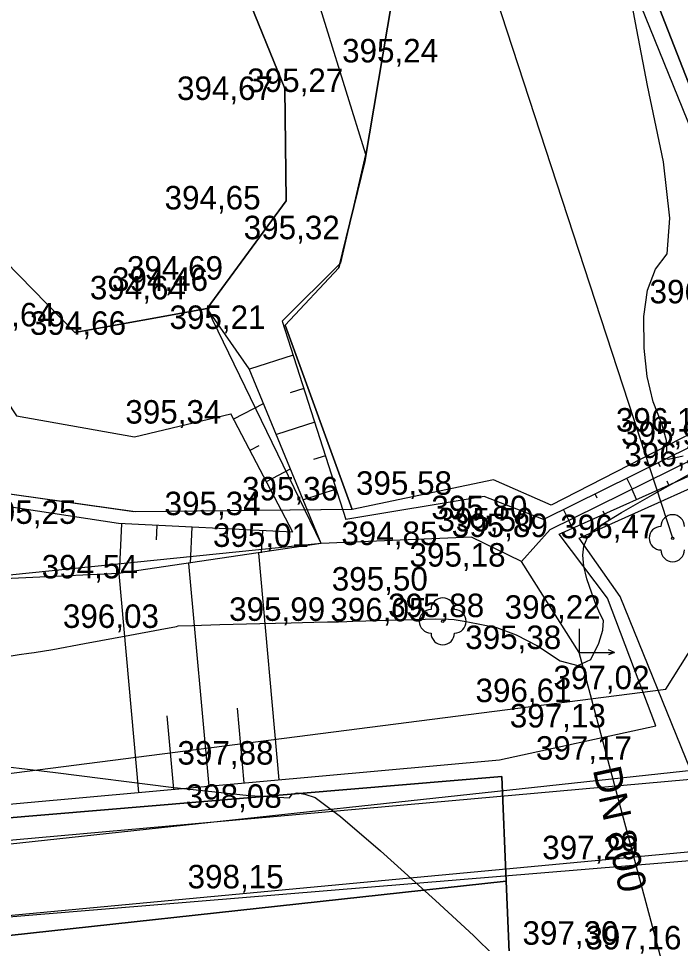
# Model space of a CAD drawing. Extents: x -574342 to -507939, y -1144044 to -1123894.
# Drawn here: x -508466.78 to -508438.6, y -1143262.87 to -1143223.48 of the extents above; entities that cross this region are included whole.
import ezdxf

# ---------------------------------------------------------------- set-up
doc = ezdxf.new("R2010")
doc.units = 0
for name, color, linetype in [('01_PARCELY_NAVRH_PC', 7, 'Continuous'), ('01_PARCELY_NAVRH_VHO', 7, 'Continuous'), ('01_PARCELY_NAVRH_ŽP', 7, 'Continuous'), ('05_VHO_V_NÁDRŽ_STAV', 7, 'Continuous'), ('05_VHO_V_TOK_STAV', 7, 'Continuous'), ('15', 7, 'Continuous'), ('37', 7, 'Continuous'), ('51', 7, 'Continuous'), ('52', 7, 'Continuous'), ('54', 7, 'Continuous'), ('55', 7, 'Continuous'), ('60', 7, 'Continuous'), ('61', 7, 'Continuous'), ('cesty', 7, 'Continuous'), ('Level 255', 7, 'Continuous'), ('VRST VEDL', 7, 'Continuous')]:
    doc.layers.add(name, color=color, linetype=linetype)

msp = doc.modelspace()

# ---------------------------------------------------------------- linework, layer by layer
at = {"layer": '01_PARCELY_NAVRH_PC'}
msp.add_lwpolyline([(-508426.41, -1143265.09), (-508431, -1143245.85), (-508431.86, -1143242.81), (-508432.73, -1143240.34), (-508445.99, -1143206.42), (-508454.33, -1143183.49), (-508456.87, -1143173.84), (-508463.3, -1143163.03), (-508476.26, -1143134.7), (-508479.46, -1143126.74), (-508474.05, -1143124.14), (-508467.92, -1143139.18), (-508459.97, -1143152.33), (-508456.09, -1143158.71), (-508451.57, -1143168.14), (-508437.66, -1143207.58), (-508425.52, -1143241.92), (-508422.7, -1143249.88), (-508420.08, -1143265.35)], dxfattribs=at)
msp.add_lwpolyline([(-508446.21, -1143255.76), (-508469.74, -1143257.73), (-508480.76, -1143258.08), (-508496.39, -1143258.35), (-508520.28, -1143255.11), (-508526.55, -1143254.9), (-508531.16, -1143250.06), (-508524.26, -1143263.08), (-508521.01, -1143259.29), (-508514.56, -1143259.91), (-508493.5, -1143263.3), (-508475.11, -1143263.39), (-508446.02, -1143260.22)], close=True, dxfattribs=at)
at = {"layer": '01_PARCELY_NAVRH_VHO'}
for points in [[(-508471.45, -1143157.79), (-508463.3, -1143163.03), (-508456.87, -1143173.84), (-508454.33, -1143183.49), (-508452.72, -1143198.2), (-508452.8, -1143209.75), (-508450.69, -1143221.56), (-508452.04, -1143229.57), (-508453.14, -1143234.1), (-508455.43, -1143236.54), (-508452.58, -1143244.39), (-508461.87, -1143244.49), (-508467.98, -1143243.62)], [(-508433.97, -1143265.8), (-508436.6, -1143259.34), (-508438.17, -1143255.47), (-508441.16, -1143248.09), (-508442.91, -1143245.61), (-508437.61, -1143243.22), (-508434.06, -1143242.54), (-508431.86, -1143242.81), (-508432.73, -1143240.34), (-508433.72, -1143240.11), (-508438.05, -1143241.09), (-508444.11, -1143244.2), (-508446.56, -1143243.12), (-508452.58, -1143244.39), (-508461.81, -1143244.49), (-508467.98, -1143243.62)], [(-508469.74, -1143257.73), (-508446.21, -1143255.76), (-508446.02, -1143260.22), (-508445.4, -1143275.01)]]:
    msp.add_lwpolyline(points, dxfattribs=at)
at = {"layer": '01_PARCELY_NAVRH_ŽP'}
for points in [[(-508455.43, -1143236.54), (-508453.14, -1143234.1), (-508452.04, -1143229.57), (-508450.69, -1143221.56), (-508452.8, -1143209.75), (-508452.72, -1143198.2), (-508454.33, -1143183.49), (-508445.99, -1143206.42), (-508432.73, -1143240.34), (-508433.72, -1143240.11), (-508438.05, -1143241.09), (-508444.11, -1143244.2), (-508446.56, -1143243.12), (-508452.58, -1143244.39)], [(-508442.91, -1143245.61), (-508437.61, -1143243.22), (-508434.06, -1143242.54), (-508431.86, -1143242.81), (-508431, -1143245.85), (-508431.73, -1143252.13), (-508435.43, -1143255.05), (-508438.17, -1143255.47), (-508441.16, -1143248.09)]]:
    msp.add_lwpolyline(points, close=True, dxfattribs=at)
msp.add_lwpolyline([(-508425.23, -1143400.39), (-508448.26, -1143343.08), (-508432.21, -1143324.29), (-508434.31, -1143320.59), (-508441.9, -1143297.61), (-508445.4, -1143275.01), (-508446.02, -1143260.22), (-508475.11, -1143263.39), (-508493.5, -1143263.3), (-508514.56, -1143259.91), (-508521.01, -1143259.29), (-508524.26, -1143263.08), (-508519.86, -1143267.33), (-508511.25, -1143285.64), (-508506.89, -1143298.29), (-508504.21, -1143312.1), (-508498.26, -1143372.94), (-508491.36, -1143454.58)], dxfattribs=at)
at = {"layer": '05_VHO_V_NÁDRŽ_STAV'}
msp.add_lwpolyline([(-508467.96, -1143233.2), (-508464.38, -1143236.85), (-508458.75, -1143235.83), (-508455.39, -1143231.25), (-508455.44, -1143226.46), (-508458.93, -1143217.88), (-508460.15, -1143209.24), (-508460.83, -1143200.16), (-508460.83, -1143197.16), (-508460.83, -1143194.159), (-508460.83, -1143190.06), (-508464.4, -1143180.91), (-508469.37, -1143169.34)], dxfattribs=at)
at = {"layer": '05_VHO_V_TOK_STAV'}
msp.add_line((-508453.89, -1143245.84), (-508458.75, -1143235.83), dxfattribs=at)
msp.add_lwpolyline([(-508438.98, -1143265.17), (-508442.91, -1143250.47), (-508445.36, -1143246.6), (-508447.49, -1143245.57), (-508453.89, -1143245.84), (-508469.84, -1143247.46)], dxfattribs=at)
at = {"layer": '37'}
for points in [[(-508453.89, -1143245.84), (-508462.52, -1143247.11), (-508469.84, -1143247.46), (-508479.32, -1143230.73), (-508482.77, -1143224.26), (-508489.11, -1143218.88), (-508496.94, -1143217.04), (-508494.75, -1143210.95), (-508502.24, -1143200.02), (-508504.69, -1143198.72), (-508508.04, -1143199.26), (-508513.72, -1143198.12), (-508516.16, -1143196.14), (-508515.31, -1143194.32), (-508522.24, -1143189.31), (-508524.27, -1143185.62), (-508530.09, -1143178.84), (-508531.6, -1143177.56), (-508524.5, -1143179.18), (-508517.75, -1143180.38), (-508509.75, -1143181.27)], [(-508453.89, -1143245.84), (-508462.52, -1143247.11), (-508469.84, -1143247.46), (-508479.32, -1143230.73), (-508482.77, -1143224.26), (-508489.11, -1143218.88), (-508496.94, -1143217.04), (-508494.75, -1143210.95), (-508502.24, -1143200.02), (-508504.69, -1143198.72), (-508508.04, -1143199.26), (-508513.72, -1143198.12), (-508516.16, -1143196.14), (-508515.31, -1143194.32), (-508522.24, -1143189.31), (-508524.27, -1143185.62), (-508530.09, -1143178.84), (-508531.6, -1143177.56), (-508524.5, -1143179.18), (-508517.75, -1143180.38), (-508509.75, -1143181.27)], [(-508442.91, -1143250.47), (-508445.36, -1143246.6), (-508447.49, -1143245.57), (-508453.89, -1143245.84), (-508456.96, -1143238.4), (-508458.75, -1143235.83)], [(-508442.91, -1143250.47), (-508445.36, -1143246.6), (-508447.49, -1143245.57), (-508453.89, -1143245.84), (-508456.96, -1143238.4), (-508458.75, -1143235.83)]]:
    msp.add_lwpolyline(points, dxfattribs=at)
at = {"layer": '51'}
msp.add_lwpolyline([(-508469.37, -1143169.34), (-508464.4, -1143180.91), (-508460.83, -1143190.06), (-508460.83, -1143200.16), (-508460.15, -1143209.24), (-508458.93, -1143217.88), (-508455.44, -1143226.46), (-508455.39, -1143231.25), (-508458.75, -1143235.83), (-508464.38, -1143236.85), (-508467.96, -1143233.2)], dxfattribs=at)
msp.add_lwpolyline([(-508469.37, -1143169.34), (-508464.4, -1143180.91), (-508460.83, -1143190.06), (-508460.83, -1143200.16), (-508460.15, -1143209.24), (-508458.93, -1143217.88), (-508455.44, -1143226.46), (-508455.39, -1143231.25), (-508458.75, -1143235.83), (-508464.38, -1143236.85), (-508467.96, -1143233.2)], dxfattribs=at)
at = {"layer": '52'}
for p, q in [((-508442.91, -1143249.47), (-508442.91, -1143250.47)), ((-508442.91, -1143250.47), (-508441.41, -1143250.47)), ((-508441.41, -1143250.47), (-508441.66, -1143250.37)), ((-508441.41, -1143250.47), (-508441.66, -1143250.57))]:
    msp.add_line(p, q, dxfattribs=at)
at = {"layer": '54'}
for centre in [(-508438.93, -1143245.61), (-508448.72, -1143249.15)]:
    msp.add_circle(centre, 0.05, dxfattribs=at)
for centre, start, end in [((-508438.93, -1143245.11), 0, 180), ((-508439.43, -1143245.61), 90, 270), ((-508438.93, -1143246.11), 180, 0), ((-508448.72, -1143248.65), 0, 180), ((-508449.22, -1143249.15), 90, 270), ((-508448.22, -1143249.15), 270, 90), ((-508448.72, -1143249.65), 180, 0)]:
    msp.add_arc(centre, 0.5, start, end, dxfattribs=at)
at = {"layer": '55'}
msp.add_line((-508438.93, -1143245.61), (-508453.34, -1143201.44), dxfattribs=at)
msp.add_line((-508438.93, -1143245.61), (-508453.34, -1143201.44), dxfattribs=at)
for points in [[(-508435.13, -1143235.61), (-508444.83, -1143211.72), (-508456.61, -1143175.27)], [(-508435.13, -1143235.61), (-508444.83, -1143211.72), (-508456.61, -1143175.27)], [(-508471.18, -1143256.14), (-508439.22, -1143252.04), (-508433.46, -1143242.87)], [(-508471.18, -1143256.14), (-508439.22, -1143252.04), (-508433.46, -1143242.87)], [(-508495.48, -1143259.17), (-508472.43, -1143258.93), (-508435.48, -1143255.63), (-508431.4, -1143253.75), (-508428.49, -1143248.11)], [(-508495.48, -1143259.17), (-508472.43, -1143258.93), (-508435.48, -1143255.63), (-508431.4, -1143253.75), (-508428.49, -1143248.11)], [(-508424.96, -1143264.72), (-508430.77, -1143259.78), (-508434.96, -1143258.66), (-508472.39, -1143262.17), (-508495.8, -1143262.63)], [(-508424.96, -1143264.72), (-508430.77, -1143259.78), (-508434.96, -1143258.66), (-508472.39, -1143262.17), (-508495.8, -1143262.63)]]:
    msp.add_lwpolyline(points, dxfattribs=at)
at = {"layer": '60'}
for p, q in [((-508455.56, -1143236.37), (-508452.85, -1143244.81)), ((-508455.56, -1143236.37), (-508452.85, -1143244.81)), ((-508455.11, -1143245.35), (-508457.74, -1143240.31)), ((-508455.11, -1143245.35), (-508457.74, -1143240.31))]:
    msp.add_line(p, q, dxfattribs=at)
for points in [[(-508455.56, -1143236.37), (-508453.06, -1143233.89), (-508451.99, -1143229.27), (-508454.51, -1143221.16), (-508458.09, -1143209.77), (-508458.76, -1143200.63), (-508458.93, -1143189.23), (-508462.08, -1143179.93), (-508467.63, -1143168.34), (-508471.31, -1143163.81), (-508477.14, -1143162.33), (-508483.91, -1143163.18), (-508491.81, -1143167.17), (-508499.86, -1143173.8), (-508502.62, -1143178.78)], [(-508455.56, -1143236.37), (-508453.06, -1143233.89), (-508451.99, -1143229.27), (-508454.51, -1143221.16), (-508458.09, -1143209.77), (-508458.76, -1143200.63), (-508458.93, -1143189.23), (-508462.08, -1143179.93), (-508467.63, -1143168.34), (-508471.31, -1143163.81), (-508477.14, -1143162.33), (-508483.91, -1143163.18), (-508491.81, -1143167.17), (-508499.86, -1143173.8), (-508502.62, -1143178.78)], [(-508502.62, -1143178.78), (-508502.72, -1143182.77), (-508502.79, -1143186.19), (-508500.02, -1143189.86), (-508493.53, -1143193.19), (-508490.45, -1143195.53), (-508485.71, -1143201.99), (-508472.29, -1143227.39), (-508470.21, -1143235.36), (-508466.87, -1143240.4), (-508461.84, -1143241.3), (-508457.74, -1143240.31)], [(-508502.62, -1143178.78), (-508502.72, -1143182.77), (-508502.79, -1143186.19), (-508500.02, -1143189.86), (-508493.53, -1143193.19), (-508490.45, -1143195.53), (-508485.71, -1143201.99), (-508472.29, -1143227.39), (-508470.21, -1143235.36), (-508466.87, -1143240.4), (-508461.84, -1143241.3), (-508457.74, -1143240.31)], [(-508455.11, -1143245.35), (-508462.52, -1143244.98), (-508468.78, -1143244.04), (-508479.83, -1143222.21), (-508489, -1143213.65), (-508497.45, -1143197.99), (-508505.2, -1143191.49), (-508517.74, -1143188.22), (-508526.49, -1143181.14), (-508518.79, -1143183), (-508509.43, -1143184.84)], [(-508455.11, -1143245.35), (-508462.52, -1143244.98), (-508468.78, -1143244.04), (-508479.83, -1143222.21), (-508489, -1143213.65), (-508497.45, -1143197.99), (-508505.2, -1143191.49), (-508517.74, -1143188.22), (-508526.49, -1143181.14), (-508518.79, -1143183), (-508509.43, -1143184.84)], [(-508480.22, -1143257.91), (-508469.09, -1143257.11), (-508446.3, -1143255.05), (-508439.65, -1143253.6), (-508441.71, -1143248.16), (-508443.77, -1143245.44), (-508437.62, -1143242.68), (-508434.01, -1143242.01), (-508430.69, -1143242.47), (-508430.86, -1143241.32), (-508433.93, -1143240.67), (-508438.09, -1143241.68), (-508444.43, -1143244.81), (-508446.95, -1143243.83), (-508452.85, -1143244.81)], [(-508480.22, -1143257.91), (-508469.09, -1143257.11), (-508446.3, -1143255.05), (-508439.65, -1143253.6), (-508441.71, -1143248.16), (-508443.77, -1143245.44), (-508437.62, -1143242.68), (-508434.01, -1143242.01), (-508430.69, -1143242.47), (-508430.86, -1143241.32), (-508433.93, -1143240.67), (-508438.09, -1143241.68), (-508444.43, -1143244.81), (-508446.95, -1143243.83), (-508452.85, -1143244.81)], [(-508445.36, -1143246.6), (-508444.15, -1143245.24), (-508437.98, -1143242.2), (-508433.95, -1143241.28), (-508430.93, -1143241.95)], [(-508445.36, -1143246.6), (-508444.15, -1143245.24), (-508437.98, -1143242.2), (-508433.95, -1143241.28), (-508430.93, -1143241.95)]]:
    msp.add_lwpolyline(points, dxfattribs=at)
at = {"layer": '61'}
for p, q in [((-508455.09, -1143237.813), (-508456.95, -1143238.41)), ((-508455.09, -1143237.813), (-508456.95, -1143238.41)), ((-508454.631, -1143239.241), (-508455.212, -1143239.427)), ((-508454.631, -1143239.241), (-508455.212, -1143239.427)), ((-508457.613, -1143240.527), (-508456.348, -1143239.869)), ((-508457.613, -1143240.527), (-508456.348, -1143239.869)), ((-508454.173, -1143240.669), (-508455.802, -1143241.192)), ((-508454.173, -1143240.669), (-508455.802, -1143241.192)), ((-508456.921, -1143241.858), (-508456.539, -1143241.659)), ((-508456.921, -1143241.858), (-508456.539, -1143241.659)), ((-508453.714, -1143242.097), (-508454.218, -1143242.259)), ((-508453.714, -1143242.097), (-508454.218, -1143242.259)), ((-508439.543, -1143242.404), (-508439.467, -1143242.558)), ((-508439.543, -1143242.404), (-508439.467, -1143242.558)), ((-508456.229, -1143243.189), (-508455.199, -1143242.653)), ((-508456.229, -1143243.189), (-508455.199, -1143242.653)), ((-508440.887, -1143243.07), (-508440.659, -1143243.529)), ((-508440.887, -1143243.07), (-508440.659, -1143243.529)), ((-508439.098, -1143243.347), (-508439.171, -1143243.186)), ((-508439.098, -1143243.347), (-508439.171, -1143243.186)), ((-508453.256, -1143243.525), (-508454.654, -1143243.974)), ((-508453.256, -1143243.525), (-508454.654, -1143243.974)), ((-508440.465, -1143243.964), (-508440.661, -1143243.53)), ((-508440.465, -1143243.964), (-508440.661, -1143243.53)), ((-508442.231, -1143243.736), (-508442.155, -1143243.888)), ((-508442.231, -1143243.736), (-508442.155, -1143243.888)), ((-508443.575, -1143244.402), (-508443.349, -1143244.859)), ((-508443.575, -1143244.402), (-508443.349, -1143244.859)), ((-508441.833, -1143244.581), (-508441.891, -1143244.452)), ((-508441.833, -1143244.581), (-508441.891, -1143244.452)), ((-508462.394, -1143244.995), (-508462.5, -1143247.12)), ((-508462.394, -1143244.995), (-508462.5, -1143247.12)), ((-508460.896, -1143245.07), (-508460.926, -1143245.679)), ((-508460.896, -1143245.07), (-508460.926, -1143245.679)), ((-508459.398, -1143245.145), (-508459.474, -1143246.674)), ((-508459.398, -1143245.145), (-508459.474, -1143246.674)), ((-508443.2, -1143245.197), (-508443.352, -1143244.861)), ((-508443.2, -1143245.197), (-508443.352, -1143244.861)), ((-508457.899, -1143245.22), (-508457.92, -1143245.63)), ((-508457.899, -1143245.22), (-508457.92, -1143245.63)), ((-508456.401, -1143245.295), (-508456.448, -1143246.228)), ((-508456.401, -1143245.295), (-508456.448, -1143246.228)), ((-508455.682, -1143255.898), (-508456.555, -1143246.244)), ((-508455.682, -1143255.898), (-508456.555, -1143246.244)), ((-508458.67, -1143256.168), (-508459.527, -1143246.682)), ((-508458.67, -1143256.168), (-508459.527, -1143246.682)), ((-508461.658, -1143256.438), (-508462.5, -1143247.12)), ((-508461.658, -1143256.438), (-508462.5, -1143247.12)), ((-508457.176, -1143256.033), (-508457.464, -1143252.846)), ((-508457.176, -1143256.033), (-508457.464, -1143252.846)), ((-508460.164, -1143256.303), (-508460.447, -1143253.172)), ((-508460.164, -1143256.303), (-508460.447, -1143253.172))]:
    msp.add_line(p, q, dxfattribs=at)
at = {"layer": 'cesty'}
for points in [[(-508435.592, -1143255.219), (-508435.753, -1143255.24), (-508470.415, -1143258.999)], [(-508433.558, -1143258.97), (-508433.558, -1143258.97), (-508470.134, -1143261.986)]]:
    msp.add_lwpolyline(points, dxfattribs=at)
at = {"layer": 'VRST VEDL'}
for points in [[(-508438.479, -1143242.123), (-508439.11, -1143242.264), (-508439.345, -1143242.202), (-508439.182, -1143241.935), (-508439.198, -1143241.446), (-508439.39, -1143240.735), (-508439.76, -1143239.803), (-508440.011, -1143238.73), (-508440.143, -1143237.518), (-508440.157, -1143236.166), (-508439.997, -1143235.046), (-508439.665, -1143234.158), (-508439.159, -1143233.503), (-508439.046, -1143231.98), (-508439.325, -1143229.588), (-508439.996, -1143226.329), (-508440.463, -1143223.97), (-508440.727, -1143222.512)], [(-508467.358, -1143250.667), (-508466.751, -1143250.562), (-508466.337, -1143250.499), (-508466.116, -1143250.478), (-508465.328, -1143250.345), (-508463.973, -1143250.1), (-508462.05, -1143249.744), (-508460.746, -1143249.5), (-508460.059, -1143249.368), (-508459.991, -1143249.348), (-508459.376, -1143249.321), (-508458.215, -1143249.287), (-508456.507, -1143249.246), (-508455.174, -1143249.214), (-508454.214, -1143249.191), (-508453.628, -1143249.177), (-508453.156, -1143249.164), (-508452.798, -1143249.153), (-508452.555, -1143249.143), (-508451.993, -1143249.125), (-508451.113, -1143249.099), (-508449.914, -1143249.065), (-508449.034, -1143249.05), (-508448.475, -1143249.053), (-508448.236, -1143249.075), (-508447.815, -1143249.142), (-508447.214, -1143249.253), (-508446.431, -1143249.409), (-508445.588, -1143249.725), (-508444.685, -1143250.2), (-508443.722, -1143250.834), (-508442.966, -1143251.025), (-508442.419, -1143250.772), (-508442.079, -1143250.075), (-508441.899, -1143249.521), (-508441.879, -1143249.109), (-508442.018, -1143248.84), (-508442.182, -1143248.455), (-508442.371, -1143247.954), (-508442.586, -1143247.337), (-508442.715, -1143246.798), (-508442.758, -1143246.336), (-508442.716, -1143245.953), (-508442.566, -1143245.607), (-508442.309, -1143245.297), (-508441.943, -1143245.025), (-508441.115, -1143244.517), (-508439.823, -1143243.772), (-508438.068, -1143242.792)], [(-508468.557, -1143255.183), (-508465.209, -1143255.585), (-508460.285, -1143256.206), (-508456.965, -1143256.568), (-508455.247, -1143256.67), (-508455.134, -1143256.512), (-508454.913, -1143256.456), (-508454.586, -1143256.503), (-508454.152, -1143256.653), (-508453.08, -1143257.458), (-508451.371, -1143258.92), (-508449.024, -1143261.038), (-508447.407, -1143262.533), (-508446.521, -1143263.405)]]:
    msp.add_lwpolyline(points, dxfattribs=at)

# ---------------------------------------------------------------- texts
at = {"layer": '15'}
msp.add_text('DN 800', height=1.2, rotation=282.2963, dxfattribs=at).set_placement((-508442.336, -1143255.463))
msp.add_text('DN 800', height=1.2, rotation=282.2963, dxfattribs=at).set_placement((-508442.336, -1143255.463))
at = {"layer": 'Level 255'}
for s, p in [('395,24', (-508453.005, -1143225.35)), ('395,27', (-508457.045, -1143226.61)), ('394,67', (-508460.035, -1143226.95)), ('394,65', (-508460.565, -1143231.61)), ('395,32', (-508457.195, -1143232.88)), ('394,69', (-508462.165, -1143234.6)), ('394,46', (-508462.805, -1143235.08)), ('394,64', (-508463.745, -1143235.44)), ('396,28', (-508439.915, -1143235.61)), ('394,64', (-508469.325, -1143236.59)), ('395,21', (-508460.355, -1143236.7)), ('394,66', (-508466.295, -1143236.95)), ('395,34', (-508462.235, -1143240.73)), ('396,12', (-508441.345, -1143241.07)), ('395,93', (-508441.125, -1143241.64)), ('396,30', (-508440.985, -1143242.55)), ('395,58', (-508452.415, -1143243.76)), ('395,36', (-508457.265, -1143244)), ('395,34', (-508460.565, -1143244.63)), ('395,25', (-508468.405, -1143245)), ('395,80', (-508449.205, -1143244.8)), ('395,50', (-508448.945, -1143245.32)), ('395,89', (-508448.335, -1143245.56)), ('396,47', (-508443.715, -1143245.61)), ('395,01', (-508458.505, -1143245.98)), ('394,85', (-508453.035, -1143245.9)), ('395,18', (-508450.135, -1143246.82)), ('394,54', (-508465.795, -1143247.32)), ('395,50', (-508453.445, -1143247.84)), ('395,88', (-508451.045, -1143248.97)), ('395,99', (-508457.815, -1143249.13)), ('396,05', (-508453.505, -1143249.15)), ('396,22', (-508446.085, -1143249.04)), ('396,03', (-508464.895, -1143249.43)), ('395,38', (-508447.765, -1143250.33)), ('397,02', (-508444.005, -1143252.04)), ('396,61', (-508447.325, -1143252.59)), ('397,13', (-508445.865, -1143253.67)), ('397,88', (-508460.015, -1143255.25)), ('397,17', (-508444.755, -1143255.04)), ('398,08', (-508459.665, -1143257.09)), ('397,29', (-508444.485, -1143259.28)), ('398,15', (-508459.585, -1143260.52)), ('397,30', (-508445.325, -1143262.92)), ('397,16', (-508442.645, -1143263.12))]:
    msp.add_text(s, height=1, dxfattribs=at).set_placement(p)

doc.saveas('drawing.dxf')
